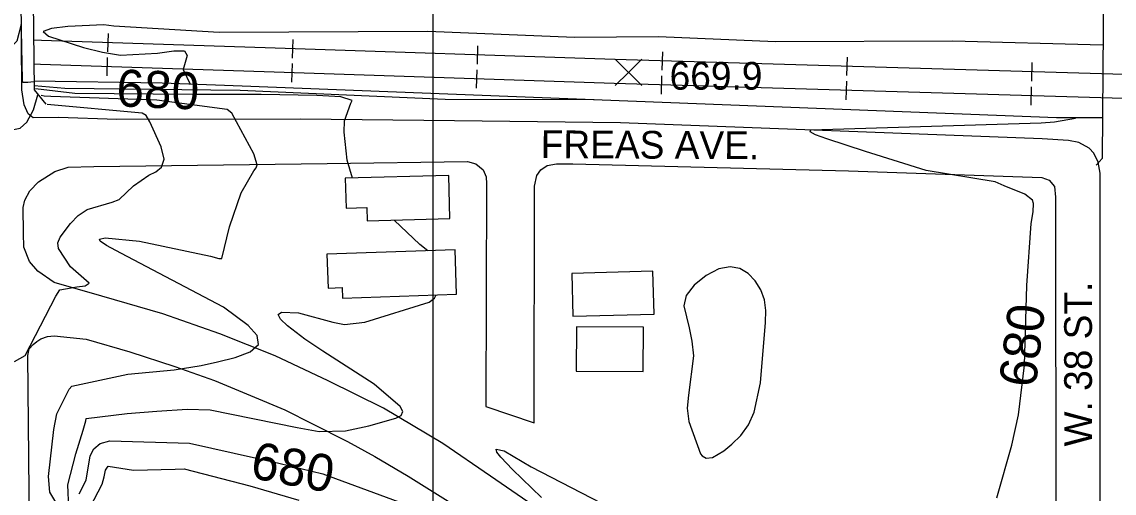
# Model space of a CAD drawing. Extents: x 79600 to 91800, y 75600 to 84400.
# Drawn here: x 80778 to 81368, y 80590 to 80845 of the extents above; entities that cross this region are included whole.
import ezdxf

# ---------------------------------------------------------------- set-up
doc = ezdxf.new("R2010")
doc.units = 0
for name, color, linetype in [('084-085$0$BLDG', 7, 'Continuous'), ('084-085$0$BRIDGE', 7, 'Continuous'), ('084-085$0$GRID', 7, 'Continuous'), ('084-085$0$INDEX', 7, 'Continuous'), ('084-085$0$INDXLBL', 7, 'Continuous'), ('084-085$0$INTER', 7, 'Continuous'), ('084-085$0$INTERSTATE', 7, 'Continuous'), ('084-085$0$ROAD', 7, 'Continuous'), ('084-085$0$ROAD-NAME', 7, 'Continuous'), ('084-085$0$RR', 7, 'Continuous'), ('084-085$0$SPOTMARK', 7, 'Continuous'), ('084-085$0$SPOTS', 7, 'Continuous'), ('084-085$0$WALL', 7, 'Continuous')]:
    doc.layers.add(name, color=color, linetype=linetype)

# ---------------------------------------------------------------- blocks, each defined once
blk = doc.blocks.new('084-085$0$RRTICK100')
blk.add_line((0, -5), (0, 5))
blk = doc.blocks.new('084-085$0$SPOTX')
at = {"layer": '084-085$0$SPOTMARK'}
for p, q in [((-0.37, 0.358), (0.351, -0.358)), ((-0.012, 0), (0.347, 0.358)), ((-0.012, 0), (-0.37, -0.358))]:
    blk.add_line(p, q, dxfattribs=at)

msp = doc.modelspace()

# ---------------------------------------------------------------- linework, layer by layer
at = {"layer": '084-085$0$BLDG'}
for points in [[(80953.04, 80744.66), (80964.35, 80744.95), (80964.53, 80737.86), (81009.15, 80738.99), (81008.56, 80762.24), (80952.63, 80760.82)], [(80943.27, 80701.4), (80950.97, 80701.66), (80951.16, 80696), (81012.79, 80698.1), (81011.97, 80722.12), (80942.65, 80719.76)], [(81119.61, 80687.29), (81119, 80710.5), (81075.14, 80709.33), (81075.75, 80686.13)], [(81113.89, 80680.25), (81077.64, 80680.36), (81077.56, 80656.4), (81113.81, 80656.29)]]:
    msp.add_lwpolyline(points, close=True, dxfattribs=at)
at = {"layer": '084-085$0$BRIDGE'}
for points in [[(80789.81, 80941.82), (80782.95, 80936.93), (80784.29, 80808.74), (80790.71, 80800.96)], [(81360.88, 80939.23), (81363.25, 80936.06), (81361.9, 80771.47), (81358.73, 80767.84)]]:
    msp.add_lwpolyline(points, dxfattribs=at)
at = {"layer": '084-085$0$GRID'}
msp.add_line((81000, 84000), (81000, 80000), dxfattribs=at)
at = {"layer": '084-085$0$INDEX'}
for points in [[(80784.08, 80812.92), (80780.97, 80812.68), (80778.23, 80812.62), (80778.04, 80814.01), (80777.41, 80840.86), (80777.31, 80843.98), (80775.04, 80834.92), (80769.37, 80829.32), (80761.3, 80826.96), (80753.55, 80827.04), (80748.96, 80828.98), (80744.18, 80832.15), (80741.09, 80836.49), (80738.98, 80844.05), (80737.75, 80811.69), (80730.81, 80812.01)], [(81087.17, 80803.23), (81006.62, 80803.39), (80895.73, 80808.26), (80800.88, 80809.48), (80784.27, 80810.75)], [(81305.08, 80587.89), (81313.1, 80616.35), (81316.81, 80632.89), (81319.94, 80659.77), (81321.2, 80702.8), (81323.63, 80736.27), (81324.58, 80742.72), (81324.84, 80747.1), (81324.29, 80749.03), (81320.2, 80752.18), (81309.02, 80756.76), (81304.06, 80758.89), (81266.81, 80764.99), (81234.04, 80775.22), (81213.08, 80782.13), (81207.02, 80784.38), (81204.07, 80785.97), (81204.42, 80787.07), (81329.04, 80790.86), (81336.13, 80791.38), (81347.63, 80793.34)], [(80808.63, 80590.06), (80812.43, 80597.45), (80814.66, 80610.71), (80816.64, 80614.52), (80820.1, 80617.4), (80825.19, 80618.79), (80868.37, 80617.43), (80916.59, 80606.75), (80940.54, 80600.85), (80991.83, 80581.92)], [(81058.67, 80588.2), (81043.06, 80603.25), (81036.79, 80609.93), (81034.65, 80612.69), (81034.14, 80614.31), (81038.62, 80613.34), (81053.11, 80604.75), (81096.49, 80582.41)]]:
    msp.add_lwpolyline(points, dxfattribs=at)
at = {"layer": '084-085$0$INTER'}
msp.add_line((80789.71, 80805.16), (80788.04, 80805.6), dxfattribs=at)
for points in [[(81362.4, 80832.75), (81280.99, 80834.95), (81185.28, 80834.59), (81122.08, 80837.4), (81076.5, 80837), (80997.26, 80840.14), (80884.42, 80839.67), (80827.43, 80843.16), (80822.07, 80843.76), (80802.64, 80842.9), (80793.73, 80841.94), (80789.21, 80840.25), (80792.11, 80837.66), (80811.03, 80831.54), (80821.23, 80829.04), (80830.99, 80827.51), (80851, 80828.49), (80859.9, 80829.83), (80865.64, 80829.76), (80867.08, 80827.24), (80864.98, 80819.59), (80868.73, 80811.69)], [(80956.44, 80760.92), (80953.72, 80770.64), (80952.02, 80785.78), (80952.12, 80791.88), (80955.7, 80801.45), (80956.29, 80802.96), (80950.29, 80804.9), (80937.15, 80805.59), (80907.15, 80806.15), (80869.91, 80806.15), (80806.4, 80806.73), (80785.04, 80809.28)], [(80731.18, 80786.79), (80737.3, 80776.64), (80741.07, 80775.38), (80771.28, 80786.84), (80776.7, 80787.93), (80780.41, 80791.16), (80783.95, 80797.85), (80786.31, 80805.98)], [(80797.74, 80582.82), (80792.79, 80590.93), (80792.07, 80599.49), (80795, 80624.87), (80796.59, 80633.3), (80803.25, 80646.64), (80804.8, 80648.29), (80834.95, 80654.8), (80860.09, 80657.22), (80874.72, 80659.61), (80883.52, 80661.48), (80892.99, 80663.86), (80901.17, 80666.93), (80905.68, 80670.88), (80904.9, 80675.81), (80900.16, 80681.21), (80886.81, 80691.07), (80831.26, 80720.34), (80823.51, 80724.47), (80819.99, 80726.78), (80819.76, 80727.85), (80822.8, 80728.68), (80841.25, 80726.77), (80879.65, 80718.72), (80884.3, 80717.43), (80885.86, 80717.4), (80890.01, 80734.52), (80896.28, 80752.92), (80903.19, 80764.85), (80904.47, 80766.47), (80905.02, 80768.15), (80903.14, 80773.99), (80893.85, 80791.42), (80891.22, 80796.11), (80888.74, 80797.96), (80850.6, 80803), (80793.39, 80805.11), (80789.71, 80805.16)], [(80773.79, 80661.67), (80779.44, 80664.94), (80796.05, 80697.05), (80798.16, 80700.47), (80807.5, 80702.02), (80811.95, 80702.65), (80814.06, 80704.11), (80804.06, 80712.95), (80797.46, 80722.91), (80797.12, 80725.86), (80798.35, 80729.01), (80804.02, 80736.37), (80808.22, 80740.7), (80813.04, 80743.91), (80826.44, 80747.98), (80830.26, 80749.39), (80838, 80756.67), (80846.41, 80762.54), (80850.11, 80764.3), (80853.3, 80766.88), (80854.59, 80771.24), (80853.08, 80777.83), (80846.83, 80791.28), (80844.83, 80794.7), (80842.72, 80796.07), (80791.31, 80800.68)], [(80997.26, 80721.62), (80992.89, 80725.07), (80979.05, 80738.23)], [(80803.69, 80569.78), (80802.57, 80595.01), (80806.95, 80611.82), (80810.78, 80624.48), (80812.26, 80629.6), (80812.5, 80630.79), (80834.61, 80633.61), (80850.7, 80634.9), (80867.1, 80635.89), (80879.61, 80635.6), (80926.65, 80626), (80938.53, 80623.83), (80952.67, 80624.25), (80965.28, 80626.83), (80979.93, 80630.96), (80982.87, 80632.39), (80983.69, 80634.6), (80982.31, 80637.3), (80968.27, 80649.36), (80940.54, 80667.21), (80930.78, 80673.74), (80921.29, 80680.99), (80917.63, 80684.52), (80916.29, 80687.17), (80918.1, 80688.45), (80927.22, 80687.96), (80945.94, 80682.93), (80952.26, 80681.8), (80963.16, 80683.06), (80998.02, 80693.78), (81000.87, 80695.94), (81001.8, 80697.73)], [(80814.7, 80582.97), (80821.19, 80595.27), (80822.29, 80599.36), (80823.01, 80602.86), (80824.31, 80605.04), (80838.07, 80602.92), (80860.62, 80603.39), (80865.46, 80603.57), (80900.99, 80594.41), (80927.54, 80586.65)]]:
    msp.add_lwpolyline(points, dxfattribs=at)
msp.add_lwpolyline([(81145.66, 80610.71), (81147.79, 80609.32), (81151.28, 80609.68), (81157.38, 80613.4), (81161.77, 80616.92), (81166.46, 80621.58), (81170.67, 80627.37), (81173.77, 80634.2), (81177.25, 80650.23), (81179.86, 80682.84), (81180.01, 80689.24), (81179.3, 80695.1), (81177.36, 80700.55), (81174.33, 80705.39), (81170.47, 80709.31), (81165.96, 80711.97), (81160.73, 80712.94), (81154.6, 80711.76), (81147.71, 80708.2), (81141.31, 80703.04), (81136.95, 80697.31), (81135.7, 80691.78), (81138.55, 80679.87), (81140.11, 80672.61), (81140.94, 80664.83), (81138.16, 80643.43), (81137.55, 80636.53), (81138.47, 80629.23), (81144.82, 80611.66)], close=True, dxfattribs=at)
at = {"layer": '084-085$0$INTERSTATE'}
for points in [[(81372.71, 80397.39), (81340.34, 80411.55), (81298.05, 80430.89), (81269.19, 80444.9), (81237.89, 80461.51), (81216.36, 80474), (81187.35, 80491.68), (81138.63, 80523.99), (81100.3, 80551.58), (81069.14, 80573.52), (81031.12, 80599.74), (81005.46, 80617.26), (80973.24, 80636.46), (80943.32, 80651.24), (80914.61, 80664.79), (80884.84, 80676.67), (80853.85, 80687.47), (80820.87, 80697.06), (80795.07, 80704.51)], [(80795.1, 80675.51), (80812.5, 80673.85), (80836.01, 80666.85), (80860.44, 80658.94), (80881.96, 80651.33), (80901.35, 80643.26), (80919.83, 80635.5), (80934.94, 80628.03), (80953.88, 80618.43), (80968.54, 80610.21), (80986.71, 80599.69), (81012.67, 80583.39), (81066.12, 80545.74), (81104.15, 80519.07), (81133.47, 80499.72), (81165.99, 80479.76), (81194.7, 80461.62), (81227.53, 80443.64), (81256.54, 80428.26), (81288.61, 80412.87), (81327.39, 80394.75), (81349.07, 80386.83), (81382.04, 80374.66)]]:
    msp.add_lwpolyline(points, dxfattribs=at)
at = {"layer": '084-085$0$ROAD'}
for points in [[(80797.43, 80793.64), (80783.85, 80793.48), (80781.1, 80795.76), (80778.96, 80800.64), (80777.73, 80808.58), (80776.69, 80941.51)], [(81360.98, 80536.1), (81360.92, 80763.5), (81359.84, 80769.45), (81357.55, 80774.33), (81354.95, 80777.08), (81349.3, 80780.13), (81343.81, 80781.19), (81329.61, 80782.24), (81101.45, 80790.88), (81011.71, 80791.86), (80928.38, 80792.85), (80829.02, 80792.6), (80797.43, 80793.64)], [(80795.07, 80704.51), (80786.37, 80710.61), (80781.79, 80715.79), (80778.73, 80723.57), (80778.57, 80731.05), (80778.4, 80745.09), (80779.31, 80749.06), (80782.05, 80754.1), (80786.63, 80758.83), (80795.48, 80764.49), (80802.8, 80766.79), (80816.53, 80767.26), (80942.75, 80768.75), (81018.75, 80769.89), (81023.17, 80768.67), (81027.15, 80765.32), (81028.83, 80761.66), (81028.98, 80757.84), (81028.64, 80637.43), (81054.75, 80628.45), (81054.93, 80756.5), (81056.15, 80762.3), (81058.43, 80765.35), (81061.79, 80767.8), (81066.82, 80768.56), (81075.67, 80768.57), (81224.78, 80764.9), (81329.33, 80761.18), (81333.3, 80759.81), (81336.2, 80756.31), (81336.82, 80750.66), (81336.84, 80566.91)], [(80800.34, 80308.17), (80789.34, 80314.57), (80786.13, 80318.84), (80784.29, 80324.49), (80784.13, 80333.19), (80780.92, 80664.97), (80781.68, 80668.63), (80783.81, 80670.93), (80785.8, 80672.45), (80787.93, 80673.98), (80791.59, 80675.21), (80795.1, 80675.51)]]:
    msp.add_lwpolyline(points, dxfattribs=at)
at = {"layer": '084-085$0$RR'}
for points in [[(81373.85, 80816.89), (81098.36, 80825.06), (80914.6, 80831.14), (80788.23, 80835.45), (80784.01, 80835.56)], [(81373.47, 80803.9), (81097.95, 80812.07), (80914.16, 80818.15), (80787.84, 80822.46), (80784.15, 80822.56)]]:
    msp.add_lwpolyline(points, dxfattribs=at)
at = {"layer": '084-085$0$WALL'}
msp.add_lwpolyline([(81362.08, 80793.45), (81337.26, 80793.54), (80896.85, 80810.6), (80853.62, 80812.27), (80784.24, 80813.38)], dxfattribs=at)

# ---------------------------------------------------------------- block references
at = {"layer": '084-085$0$RR'}
for p, rotation in [((80824.13, 80834.23), 178.0484275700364), ((80924.07, 80830.83), 178.1043026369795), ((81024.02, 80827.52), 178.10430263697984), ((80823.74, 80821.23), 178.0484275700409), ((81123.96, 80824.3), 178.30176226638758), ((81223.92, 80821.34), 178.30176226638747), ((80923.69, 80817.84), 178.1043007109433), ((81023.63, 80814.53), 178.1043007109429), ((81323.88, 80818.38), 178.30176226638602), ((81123.58, 80811.31), 178.301762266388), ((81223.54, 80808.34), 178.30176226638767), ((81323.49, 80805.38), 178.3017622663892)]:
    msp.add_blockref('084-085$0$RRTICK100', p, dxfattribs=dict(at, rotation=rotation))
at = {"layer": '084-085$0$SPOTS', "xscale": 20, "yscale": 20}
msp.add_blockref('084-085$0$SPOTX', (81105.99, 80818.11), dxfattribs=at)

# ---------------------------------------------------------------- texts
at = {"layer": '084-085$0$INDXLBL'}
for rotation, p in [(357.56441, (80828.54, 80799.82)), (83.20834, (81325.97, 80647.14)), (349.2199, (80900.53, 80598.89))]:
    msp.add_text('680', height=20, rotation=rotation, dxfattribs=at).set_placement(p)
at = {"layer": '084-085$0$ROAD-NAME'}
for s, rotation, p in [('FREAS AVE.', 359.68884, (81058.29, 80771.77)), ('W. 38 ST.', 90, (81356.44, 80615.71))]:
    msp.add_text(s, height=15, rotation=rotation, dxfattribs=at).set_placement(p)
at = {"layer": '084-085$0$SPOTS'}
msp.add_text('669.9', height=15, dxfattribs=at).set_placement((81128.02, 80808.76))

doc.saveas('drawing.dxf')
